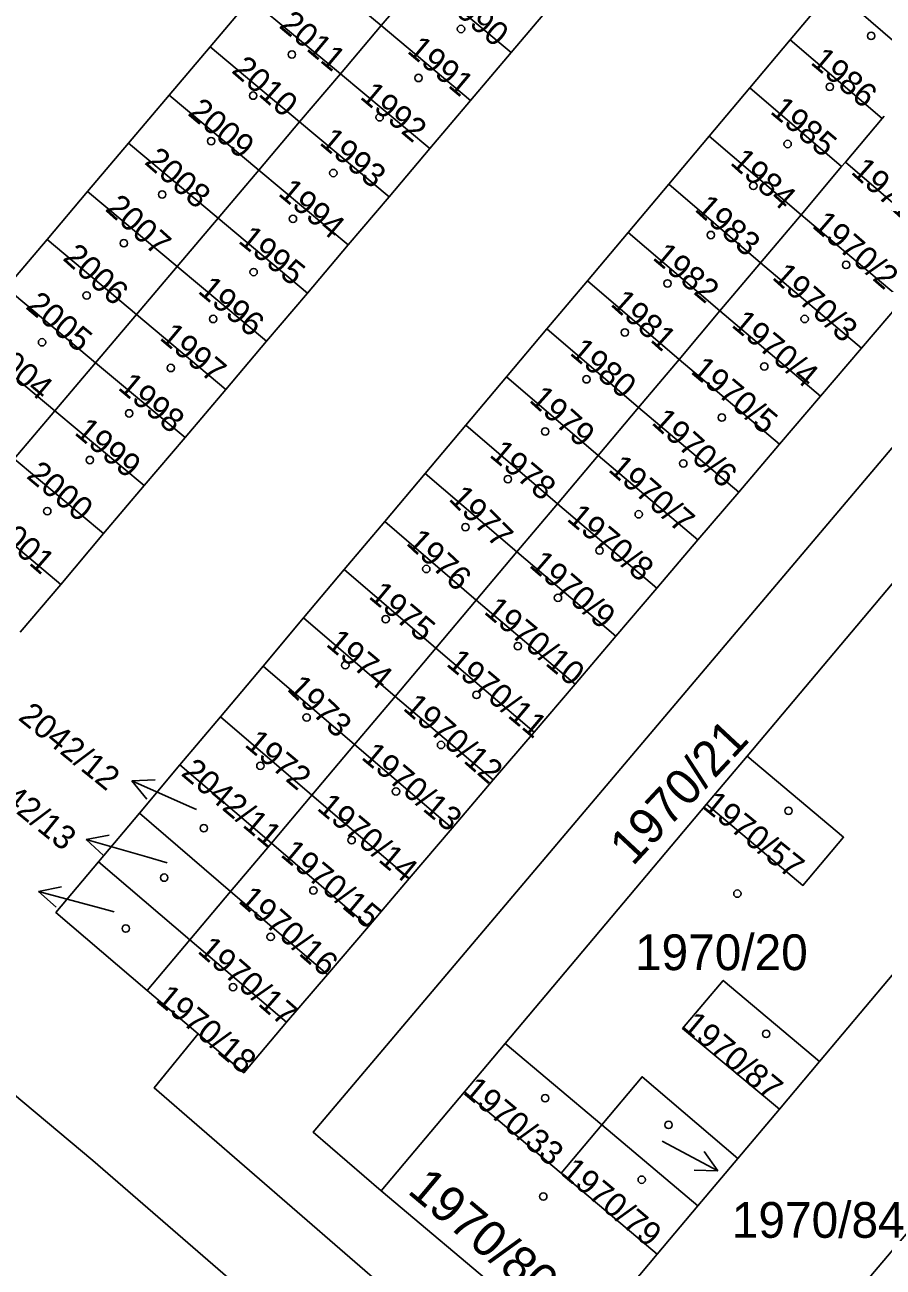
# Model space of a CAD drawing. Extents: x -756746 to -753363, y -1166406 to -1161727.
# Drawn here: x -755381.2 to -755340.4, y -1164793 to -1164733.9 of the extents above; entities that cross this region are included whole.
import ezdxf

# ---------------------------------------------------------------- set-up
doc = ezdxf.new("R2010")
doc.units = 0
for name, color, linetype in [('Hranice parcel', 7, 'Continuous'), ('Parcelní čísla', 7, 'Continuous'), ('Pop  PČ popisy', 7, 'Continuous'), ('Značky budov', 7, 'Continuous')]:
    doc.layers.add(name, color=color, linetype=linetype)

msp = doc.modelspace()

# ---------------------------------------------------------------- linework, layer by layer
at = {"layer": 'Hranice parcel'}
for p, q in [((-755364.26, -1164733.97), (-755368.53, -1164730.4)), ((-755362.33, -1164731.69), (-755364.26, -1164733.97)), ((-755362.33, -1164731.69), (-755358.08, -1164735.25)), ((-755342.78, -1164732.22), (-755344.81, -1164734.64)), ((-755338.42, -1164735.98), (-755342.78, -1164732.22)), ((-755370.47, -1164732.69), (-755372.4, -1164734.98)), ((-755366.2, -1164736.26), (-755370.47, -1164732.69)), ((-755358.08, -1164735.25), (-755356.14, -1164732.95)), ((-755364.26, -1164733.97), (-755366.2, -1164736.26)), ((-755364.26, -1164733.97), (-755360.01, -1164737.53)), ((-755344.81, -1164734.64), (-755346.74, -1164736.93)), ((-755340.44, -1164738.38), (-755344.81, -1164734.64)), ((-755372.4, -1164734.98), (-755374.34, -1164737.27)), ((-755368.14, -1164738.55), (-755372.4, -1164734.98)), ((-755360.01, -1164737.53), (-755358.08, -1164735.25)), ((-755366.2, -1164736.26), (-755368.14, -1164738.55)), ((-755366.2, -1164736.26), (-755361.95, -1164739.82)), ((-755346.74, -1164736.93), (-755348.67, -1164739.22)), ((-755342.37, -1164740.67), (-755346.74, -1164736.93)), ((-755374.34, -1164737.27), (-755376.28, -1164739.56)), ((-755370.08, -1164740.84), (-755374.34, -1164737.27)), ((-755361.95, -1164739.82), (-755360.01, -1164737.53)), ((-755340.44, -1164738.38), (-755342.19, -1164740.46)), ((-755340.35, -1164738.28), (-755340.44, -1164738.38)), ((-755368.14, -1164738.55), (-755370.08, -1164740.84)), ((-755368.14, -1164738.55), (-755363.89, -1164742.11)), ((-755376.28, -1164739.56), (-755378.22, -1164741.85)), ((-755372.02, -1164743.13), (-755376.28, -1164739.56)), ((-755348.67, -1164739.22), (-755350.59, -1164741.51)), ((-755344.3, -1164742.97), (-755348.67, -1164739.22)), ((-755363.89, -1164742.11), (-755361.95, -1164739.82)), ((-755342.37, -1164740.67), (-755344.3, -1164742.97)), ((-755342.19, -1164740.46), (-755342.37, -1164740.67)), ((-755337.78, -1164744.26), (-755342.19, -1164740.46)), ((-755370.08, -1164740.84), (-755372.02, -1164743.13)), ((-755370.08, -1164740.84), (-755365.83, -1164744.4)), ((-755378.22, -1164741.85), (-755380.15, -1164744.14)), ((-755373.96, -1164745.42), (-755378.22, -1164741.85)), ((-755350.59, -1164741.51), (-755352.52, -1164743.8)), ((-755346.23, -1164745.25), (-755350.59, -1164741.51)), ((-755365.83, -1164744.4), (-755363.89, -1164742.11)), ((-755344.3, -1164742.97), (-755346.23, -1164745.25)), ((-755344.3, -1164742.97), (-755339.48, -1164747.03)), ((-755372.02, -1164743.13), (-755373.96, -1164745.42)), ((-755372.02, -1164743.13), (-755367.77, -1164746.69)), ((-755380.15, -1164744.14), (-755382.09, -1164746.44)), ((-755375.9, -1164747.71), (-755380.15, -1164744.14)), ((-755352.52, -1164743.8), (-755354.46, -1164746.1)), ((-755348.16, -1164747.54), (-755352.52, -1164743.8)), ((-755367.77, -1164746.69), (-755365.83, -1164744.4)), ((-755373.96, -1164745.42), (-755375.9, -1164747.71)), ((-755373.96, -1164745.42), (-755369.71, -1164748.98)), ((-755346.23, -1164745.25), (-755348.16, -1164747.54)), ((-755346.23, -1164745.25), (-755341.43, -1164749.31)), ((-755377.84, -1164750), (-755382.09, -1164746.44)), ((-755354.46, -1164746.1), (-755356.38, -1164748.39)), ((-755350.09, -1164749.84), (-755354.46, -1164746.1)), ((-755369.71, -1164748.98), (-755367.77, -1164746.69)), ((-755341.43, -1164749.31), (-755339.48, -1164747.03)), ((-755375.9, -1164747.71), (-755377.84, -1164750)), ((-755375.9, -1164747.71), (-755371.65, -1164751.27)), ((-755348.16, -1164747.54), (-755350.09, -1164749.84)), ((-755348.16, -1164747.54), (-755343.37, -1164751.59)), ((-755356.38, -1164748.39), (-755358.3, -1164750.67)), ((-755352.02, -1164752.13), (-755356.38, -1164748.39)), ((-755379.78, -1164752.29), (-755384.03, -1164748.73)), ((-755371.65, -1164751.27), (-755369.71, -1164748.98)), ((-755343.37, -1164751.59), (-755341.43, -1164749.31)), ((-755377.84, -1164750), (-755379.78, -1164752.29)), ((-755377.84, -1164750), (-755373.59, -1164753.55)), ((-755350.09, -1164749.84), (-755352.02, -1164752.13)), ((-755350.09, -1164749.84), (-755345.32, -1164753.88)), ((-755358.3, -1164750.67), (-755360.24, -1164752.97)), ((-755353.95, -1164754.42), (-755358.3, -1164750.67)), ((-755373.59, -1164753.55), (-755371.65, -1164751.27)), ((-755345.32, -1164753.88), (-755343.37, -1164751.59)), ((-755379.78, -1164752.29), (-755381.71, -1164754.57)), ((-755379.78, -1164752.29), (-755375.53, -1164755.84)), ((-755352.02, -1164752.13), (-755353.95, -1164754.42)), ((-755352.02, -1164752.13), (-755347.26, -1164756.15)), ((-755360.24, -1164752.97), (-755362.17, -1164755.27)), ((-755355.88, -1164756.71), (-755360.24, -1164752.97)), ((-755375.53, -1164755.84), (-755373.59, -1164753.55)), ((-755347.26, -1164756.15), (-755345.32, -1164753.88)), ((-755381.71, -1164754.57), (-755377.46, -1164758.13)), ((-755353.95, -1164754.42), (-755355.88, -1164756.71)), ((-755353.95, -1164754.42), (-755349.21, -1164758.43)), ((-755362.17, -1164755.27), (-755364.09, -1164757.55)), ((-755357.81, -1164759), (-755362.17, -1164755.27)), ((-755377.46, -1164758.13), (-755375.53, -1164755.84)), ((-755349.21, -1164758.43), (-755347.26, -1164756.15)), ((-755383.75, -1164756.98), (-755379.5, -1164760.54)), ((-755355.88, -1164756.71), (-755357.81, -1164759)), ((-755355.88, -1164756.71), (-755351.15, -1164760.72)), ((-755364.09, -1164757.55), (-755366.02, -1164759.84)), ((-755359.74, -1164761.29), (-755364.09, -1164757.55)), ((-755379.5, -1164760.54), (-755377.46, -1164758.13)), ((-755351.15, -1164760.72), (-755349.21, -1164758.43)), ((-755357.81, -1164759), (-755359.74, -1164761.29)), ((-755357.81, -1164759), (-755353.1, -1164763)), ((-755339.12, -1164759.52), (-755346.86, -1164768.71)), ((-755366.02, -1164759.84), (-755367.95, -1164762.14)), ((-755361.67, -1164763.58), (-755366.02, -1164759.84)), ((-755379.5, -1164760.54), (-755381.43, -1164762.81)), ((-755353.1, -1164763), (-755351.15, -1164760.72)), ((-755359.74, -1164761.29), (-755361.67, -1164763.58)), ((-755359.74, -1164761.29), (-755355.04, -1164765.28)), ((-755367.95, -1164762.14), (-755369.88, -1164764.43)), ((-755363.6, -1164765.87), (-755367.95, -1164762.14)), ((-755355.04, -1164765.28), (-755353.1, -1164763)), ((-755361.67, -1164763.58), (-755363.6, -1164765.87)), ((-755361.67, -1164763.58), (-755356.99, -1164767.57)), ((-755369.88, -1164764.43), (-755371.9, -1164766.84)), ((-755365.53, -1164768.16), (-755369.88, -1164764.43)), ((-755356.99, -1164767.57), (-755355.04, -1164765.28)), ((-755363.6, -1164765.87), (-755365.53, -1164768.16)), ((-755363.6, -1164765.87), (-755358.93, -1164769.84)), ((-755348.7, -1164802.55), (-755317.62, -1164765.8)), ((-755373.83, -1164769.13), (-755371.9, -1164766.84)), ((-755371.9, -1164766.84), (-755367.56, -1164770.56)), ((-755358.93, -1164769.84), (-755356.99, -1164767.57)), ((-755365.53, -1164768.16), (-755367.56, -1164770.56)), ((-755365.53, -1164768.16), (-755360.88, -1164772.13)), ((-755348.79, -1164771), (-755346.86, -1164768.71)), ((-755375.76, -1164771.43), (-755373.83, -1164769.13)), ((-755373.83, -1164769.13), (-755369.48, -1164772.85)), ((-755360.88, -1164772.13), (-755358.93, -1164769.84)), ((-755367.56, -1164770.56), (-755369.48, -1164772.85)), ((-755367.56, -1164770.56), (-755362.93, -1164774.53)), ((-755377.7, -1164773.73), (-755375.76, -1164771.43)), ((-755375.76, -1164771.43), (-755371.42, -1164775.15)), ((-755348.79, -1164771), (-755358.37, -1164782.38)), ((-755333.72, -1164771.7), (-755343.42, -1164783.23)), ((-755362.93, -1164774.53), (-755360.88, -1164772.13)), ((-755369.48, -1164772.85), (-755371.42, -1164775.15)), ((-755369.48, -1164772.85), (-755364.86, -1164776.81)), ((-755377.7, -1164773.73), (-755373.36, -1164777.44)), ((-755364.86, -1164776.81), (-755362.93, -1164774.53)), ((-755371.42, -1164775.15), (-755373.36, -1164777.44)), ((-755371.42, -1164775.15), (-755366.81, -1164779.09)), ((-755366.81, -1164779.09), (-755364.86, -1164776.81)), ((-755373.36, -1164777.44), (-755375.39, -1164779.85)), ((-755373.36, -1164777.44), (-755368.76, -1164781.37)), ((-755368.76, -1164781.37), (-755366.81, -1164779.09)), ((-755375.39, -1164779.85), (-755372.97, -1164781.91)), ((-755360.3, -1164784.68), (-755358.37, -1164782.38)), ((-755358.37, -1164782.38), (-755353.77, -1164786.25)), ((-755343.42, -1164783.23), (-755345.33, -1164785.5)), ((-755364.26, -1164789.38), (-755360.3, -1164784.68)), ((-755360.3, -1164784.68), (-755355.7, -1164788.55)), ((-755345.33, -1164785.5), (-755347.31, -1164787.85)), ((-755355.7, -1164788.55), (-755353.77, -1164786.25)), ((-755349.21, -1164790.1), (-755353.77, -1164786.25)), ((-755347.31, -1164787.85), (-755349.21, -1164790.1)), ((-755355.7, -1164788.55), (-755351.14, -1164792.39)), ((-755355.1, -1164797.09), (-755364.26, -1164789.38)), ((-755349.21, -1164790.1), (-755351.14, -1164792.39)), ((-755351.14, -1164792.39), (-755355.1, -1164797.09))]:
    msp.add_line(p, q, dxfattribs=at)
for points in [[(-755486.57, -1164696.51), (-755459.18, -1164719.86), (-755377.98, -1164787.94), (-755356.1, -1164806.9), (-755324.82, -1164834.07), (-755320.55, -1164838.06)], [(-755336.49, -1164749.94), (-755367.49, -1164786.6), (-755364.26, -1164789.38)], [(-755346.86, -1164768.71), (-755342.28, -1164772.57), (-755344.21, -1164774.86), (-755348.79, -1164771)], [(-755375.39, -1164779.85), (-755379.73, -1164776.14), (-755377.7, -1164773.73)], [(-755345.33, -1164785.5), (-755349.93, -1164781.66), (-755348, -1164779.38), (-755343.42, -1164783.23)], [(-755372.97, -1164781.91), (-755370.8, -1164783.77), (-755368.76, -1164781.37)], [(-755318, -1164834.78), (-755320.5, -1164832.45), (-755335, -1164819.45), (-755349.73, -1164806.57), (-755363.72, -1164794.31), (-755375.05, -1164784.49), (-755372.97, -1164781.91)], [(-755353.77, -1164786.25), (-755351.86, -1164783.96), (-755347.31, -1164787.85)]]:
    msp.add_lwpolyline(points, dxfattribs=at)
at = {"layer": 'Pop  PČ popisy'}
for p, q in [((-755376.122, -1164769.889), (-755375.003, -1164769.839)), ((-755373.38, -1164771.11), (-755376.122, -1164769.889)), ((-755376.122, -1164769.889), (-755375.41, -1164770.754)), ((-755373.05, -1164771.25), (-755373.38, -1164771.11)), ((-755378.295, -1164772.673), (-755377.194, -1164772.468)), ((-755375.41, -1164773.5), (-755378.295, -1164772.673)), ((-755378.295, -1164772.673), (-755377.47, -1164773.43)), ((-755374.44, -1164773.79), (-755375.41, -1164773.5)), ((-755380.559, -1164775.143), (-755379.462, -1164774.919)), ((-755377.66, -1164775.92), (-755380.559, -1164775.143)), ((-755380.559, -1164775.143), (-755379.721, -1164775.886)), ((-755376.96, -1164776.11), (-755377.66, -1164775.92)), ((-755350.91, -1164787.02), (-755348.26, -1164788.429)), ((-755348.26, -1164788.429), (-755348.909, -1164787.517)), ((-755348.26, -1164788.429), (-755349.38, -1164788.401))]:
    msp.add_line(p, q, dxfattribs=at)
at = {"layer": 'Značky budov'}
for centre in [(-755360.467, -1164734.129), (-755340.967, -1164734.459), (-755368.507, -1164735.339), (-755362.487, -1164736.459), (-755370.347, -1164737.299), (-755342.927, -1164736.879), (-755364.337, -1164738.329), (-755372.347, -1164739.459), (-755344.937, -1164739.599), (-755366.537, -1164740.979), (-755374.677, -1164741.999), (-755346.567, -1164741.589), (-755368.457, -1164743.159), (-755376.497, -1164744.319), (-755348.587, -1164743.929), (-755342.157, -1164745.349), (-755370.327, -1164745.689), (-755350.647, -1164746.229), (-755378.267, -1164746.799), (-755372.247, -1164747.919), (-755344.127, -1164747.919), (-755352.677, -1164748.559), (-755380.387, -1164749.029), (-755374.267, -1164750.249), (-755346.047, -1164750.179), (-755354.497, -1164750.789), (-755376.247, -1164752.409), (-755348.067, -1164752.609), (-755356.467, -1164753.269), (-755378.117, -1164754.629), (-755349.897, -1164754.789), (-755358.237, -1164755.539), (-755380.137, -1164757.059), (-755352.017, -1164757.209), (-755360.257, -1164757.819), (-755353.877, -1164758.929), (-755362.117, -1164759.809), (-755355.857, -1164761.179), (-755364.047, -1164762.199), (-755357.767, -1164763.479), (-755365.967, -1164764.389), (-755359.727, -1164765.799), (-755367.807, -1164766.869), (-755361.417, -1164768.179), (-755370.007, -1164769.169), (-755363.557, -1164770.389), (-755344.897, -1164771.309), (-755372.697, -1164772.139), (-755365.667, -1164772.709), (-755374.577, -1164774.489), (-755367.487, -1164775.099), (-755347.327, -1164775.249), (-755376.407, -1164776.909), (-755369.517, -1164777.309), (-755371.307, -1164779.699), (-755345.957, -1164781.919), (-755356.467, -1164784.979), (-755350.597, -1164786.249), (-755351.875, -1164788.855), (-755356.555, -1164789.655)]:
    msp.add_circle(centre, 0.175, dxfattribs=at)

# ---------------------------------------------------------------- texts
at = {"layer": 'Parcelní čísla'}
for s, height, rotation, p in [('1990', 1.139, 320, (-755361.416, -1164732.856)), ('2011', 1.139, 320, (-755369.166, -1164734.026)), ('1991', 1.139, 320, (-755363.076, -1164735.226)), ('1986', 1.139, 320, (-755343.896, -1164735.766)), ('2010', 1.139, 319, (-755371.423, -1164736.159)), ('1992', 1.139, 320, (-755365.316, -1164737.406)), ('2009', 1.139, 320, (-755373.506, -1164738.186)), ('1985', 1.139, 320, (-755345.816, -1164738.106)), ('1993', 1.139, 320, (-755367.246, -1164739.586)), ('2008', 1.139, 319, (-755375.563, -1164740.509)), ('1984', 1.139, 318, (-755347.711, -1164740.533)), ('1971/44', 1.139, 318, (-755341.971, -1164740.973)), ('1994', 1.139, 320, (-755369.206, -1164742.006)), ('2007', 1.139, 318, (-755377.431, -1164742.733)), ('1983', 1.139, 318, (-755349.401, -1164742.743)), ('1970/2', 1.139, 319, (-755343.823, -1164743.529)), ('1995', 1.139, 321, (-755371.108, -1164744.262)), ('2006', 1.139, 318, (-755379.451, -1164745.073)), ('1982', 1.139, 320, (-755351.406, -1164745.056)), ('1970/3', 1.139, 318, (-755345.721, -1164745.983)), ('1996', 1.139, 320, (-755373.026, -1164746.646)), ('1981', 1.139, 318, (-755353.401, -1164747.253)), ('2005', 1.139, 320, (-755381.216, -1164747.386)), ('1970/4', 1.139, 320, (-755347.656, -1164748.256)), ('1997', 1.139, 320, (-755374.846, -1164748.866)), ('2004', 1.139, 320, (-755383.096, -1164749.666)), ('1980', 1.139, 320, (-755355.346, -1164749.586)), ('1970/5', 1.139, 320, (-755349.596, -1164750.466)), ('1998', 1.139, 320, (-755376.826, -1164751.236)), ('1979', 1.139, 318, (-755357.271, -1164751.823)), ('1970/6', 1.139, 318, (-755351.451, -1164752.893)), ('1999', 1.139, 320, (-755378.896, -1164753.376)), ('1978', 1.139, 320, (-755359.166, -1164754.436)), ('2000', 1.139, 320, (-755381.176, -1164755.446)), ('1970/7', 1.139, 319, (-755353.513, -1164755.129)), ('1977', 1.139, 315, (-755361.092, -1164756.512)), ('2001', 1.139, 319, (-755382.973, -1164757.899)), ('1970/8', 1.139, 320, (-755355.486, -1164757.476)), ('1976', 1.139, 317, (-755363.118, -1164758.616)), ('1970/9', 1.139, 319, (-755357.273, -1164759.679)), ('1975', 1.139, 320, (-755364.906, -1164761.166)), ('1970/10', 1.139, 320, (-755359.426, -1164761.896)), ('1974', 1.139, 320, (-755366.936, -1164763.436)), ('1970/11', 1.139, 320, (-755361.216, -1164764.376)), ('1973', 1.139, 316, (-755368.785, -1164765.549)), ('1970/12', 1.139, 319, (-755363.273, -1164766.479)), ('2042/12', 1.139, 321, (-755381.571, -1164766.944)), ('1970/21', 1.7, 47, (-755352.303, -1164773.981)), ('1972', 1.139, 320, (-755370.806, -1164768.216)), ('1970/13', 1.139, 320, (-755365.256, -1164768.816)), ('2042/13', 1.139, 321, (-755383.641, -1164769.794)), ('2042/11', 1.139, 320, (-755373.826, -1164769.586)), ('1970/14', 1.139, 320, (-755367.366, -1164771.236)), ('1970/57', 1.139, 321, (-755349.031, -1164771.154)), ('1970/15', 1.139, 320, (-755369.096, -1164773.446)), ('1970/16', 1.139, 319, (-755371.103, -1164775.639)), ('1970/17', 1.139, 319, (-755373.043, -1164778.029)), ('1970/18', 1.139, 320, (-755375.036, -1164780.346)), ('1970/87', 1.139, 320, (-755350.005, -1164781.626)), ('1970/33', 1.139, 320, (-755360.425, -1164784.726)), ('1970/79', 1.139, 320, (-755355.765, -1164788.576)), ('1970/80', 1.7, 320, (-755363.067, -1164789.456))]:
    msp.add_text(s, height=height, rotation=rotation, dxfattribs=at).set_placement(p)
for s, p in [('1970/20', (-755352.196, -1164778.888)), ('1970/84', (-755347.59, -1164791.618))]:
    msp.add_text(s, height=1.7, dxfattribs=at).set_placement(p)

doc.saveas('drawing.dxf')
